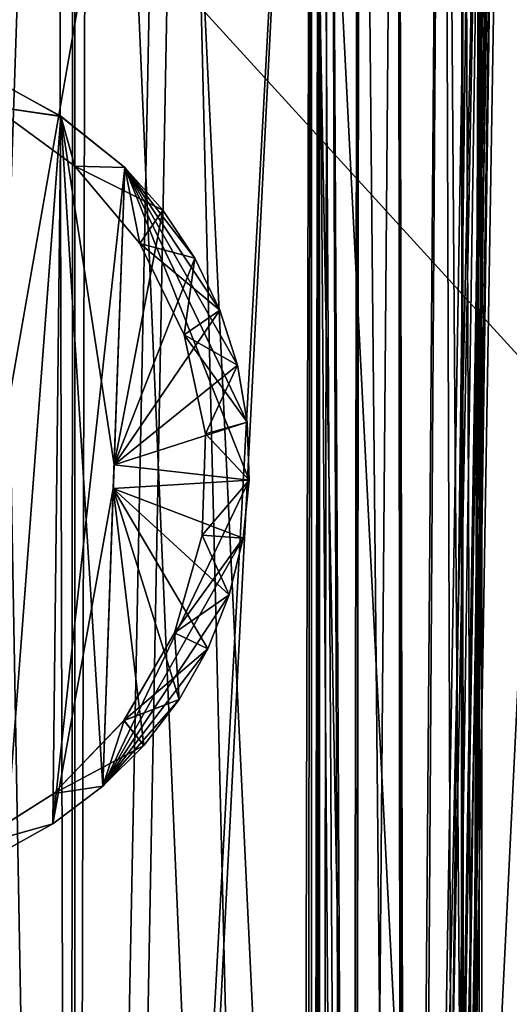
# Model space of a CAD drawing. Header units: millimetres. Extents: x -39 to 39, y -36 to 85.
# Tile 229 of 427: x -24.805 to -23.923, y 67.552 to 69.326. Entities that reach past the tile are written whole.
import ezdxf

# ---------------------------------------------------------------- set-up
doc = ezdxf.new("R2010")
doc.units = ezdxf.units.MM
doc.header["$LTSCALE"] = 65.185185
for name, color, linetype in [('4', 7, 'CONTINUOUS'), ('437', 7, 'CONTINUOUS'), ('438', 7, 'CONTINUOUS'), ('440', 7, 'CONTINUOUS'), ('441', 7, 'CONTINUOUS'), ('460', 7, 'CONTINUOUS'), ('461', 7, 'CONTINUOUS'), ('462', 7, 'CONTINUOUS'), ('471', 7, 'CONTINUOUS'), ('476', 7, 'CONTINUOUS'), ('477', 7, 'CONTINUOUS'), ('497', 7, 'CONTINUOUS'), ('498', 7, 'CONTINUOUS'), ('550', 7, 'CONTINUOUS'), ('553', 7, 'CONTINUOUS'), ('554', 7, 'CONTINUOUS'), ('6', 7, 'CONTINUOUS'), ('604', 7, 'CONTINUOUS'), ('67', 7, 'CONTINUOUS'), ('69', 7, 'CONTINUOUS'), ('702', 7, 'CONTINUOUS'), ('703', 7, 'CONTINUOUS')]:
    doc.layers.add(name, color=color, linetype=linetype)

msp = doc.modelspace()

# ---------------------------------------------------------------- linework, layer by layer
at = {"layer": '4', "color": 7, "linetype": 'CONTINUOUS'}
for points in [[(-38.75, 0, 23), (38.75, 85, 23), (-38.75, 85, 23), (-38.75, 0, 23)], [(-38.75, 0, 23), (38.75, 0, 23), (38.75, 85, 23), (-38.75, 0, 23)]]:
    msp.add_3dface(points, dxfattribs=at)
at = {"layer": '437', "linetype": 'CONTINUOUS'}
for points in [[(-23.9722, 71.4764, 8.4292), (-22.628, 62.1, 8.8554), (-23.251, 71.4856, 8.6686), (-23.9722, 71.4764, 8.4292)], [(-23.9722, 62.1, 8.4292), (-22.628, 62.1, 8.8554), (-23.9722, 71.4764, 8.4292), (-23.9722, 62.1, 8.4292)]]:
    msp.add_3dface(points, dxfattribs=at)
at = {"layer": '438', "linetype": 'CONTINUOUS'}
for points in [[(-25.0551, 71.5079, 5.4016), (-24.7054, 62.1, 6.778), (-24.8751, 71.5001, 6.1515), (-25.0551, 71.5079, 5.4016)], [(-25.0551, 62.1, 5.4016), (-24.7054, 62.1, 6.778), (-25.0551, 71.5079, 5.4016), (-25.0551, 62.1, 5.4016)], [(-24.8751, 71.5001, 6.1515), (-24.7054, 62.1, 6.778), (-24.7061, 71.4931, 6.7755), (-24.8751, 71.5001, 6.1515)], [(-24.7061, 71.4931, 6.7755), (-24.7054, 62.1, 6.778), (-24.683, 71.4922, 6.856), (-24.7061, 71.4931, 6.7755)], [(-24.7054, 62.1, 6.778), (-24.2792, 62.1, 8.1222), (-24.683, 71.4922, 6.856), (-24.7054, 62.1, 6.778)], [(-24.683, 71.4922, 6.856), (-24.2792, 62.1, 8.1222), (-24.2792, 71.4764, 8.1222), (-24.683, 71.4922, 6.856)]]:
    msp.add_3dface(points, dxfattribs=at)
at = {"layer": '440', "linetype": 'CONTINUOUS'}
for points in [[(-25.0551, 62.1, -5.4016), (-25.0551, 71.5079, -5.4016), (-24.7375, 71.4944, -6.6645), (-25.0551, 62.1, -5.4016)], [(-24.7149, 62.1, -6.7443), (-25.0551, 62.1, -5.4016), (-24.7375, 71.4944, -6.6645), (-24.7149, 62.1, -6.7443)], [(-24.708, 71.4932, -6.7689), (-24.7149, 62.1, -6.7443), (-24.7375, 71.4944, -6.6645), (-24.708, 71.4932, -6.7689)], [(-24.5301, 71.4861, -7.3642), (-24.7149, 62.1, -6.7443), (-24.708, 71.4932, -6.7689), (-24.5301, 71.4861, -7.3642)], [(-24.3029, 62.1, -8.054), (-24.7149, 62.1, -6.7443), (-24.5301, 71.4861, -7.3642), (-24.3029, 62.1, -8.054)], [(-24.2792, 71.4764, -8.1222), (-24.3029, 62.1, -8.054), (-24.5301, 71.4861, -7.3642), (-24.2792, 71.4764, -8.1222)], [(-24.2911, 62.1, -8.0881), (-24.3029, 62.1, -8.054), (-24.2792, 71.4764, -8.1222), (-24.2911, 62.1, -8.0881)], [(-24.2792, 62.1, -8.1222), (-24.2911, 62.1, -8.0881), (-24.2792, 71.4764, -8.1222), (-24.2792, 62.1, -8.1222)]]:
    msp.add_3dface(points, dxfattribs=at)
at = {"layer": '441', "linetype": 'CONTINUOUS'}
for points in [[(-23.9722, 62.1, -8.4292), (-23.2139, 71.4861, -8.6802), (-23.9381, 62.1, -8.4411), (-23.9722, 62.1, -8.4292)], [(-23.9722, 71.4764, -8.4292), (-23.2139, 71.4861, -8.6802), (-23.9722, 62.1, -8.4292), (-23.9722, 71.4764, -8.4292)], [(-23.9381, 62.1, -8.4411), (-23.2139, 71.4861, -8.6802), (-23.904, 62.1, -8.4529), (-23.9381, 62.1, -8.4411)]]:
    msp.add_3dface(points, dxfattribs=at)
at = {"layer": '460', "linetype": 'CONTINUOUS'}
for points in [[(-24.0711, 62.1, -4.8161), (-23.6714, 70.6035, -5.9177), (-24.0041, 66.1456, -4.7914), (-24.0711, 62.1, -4.8161)], [(-23.79, 62.1, -6.0541), (-23.6714, 70.6035, -5.9177), (-24.0711, 62.1, -4.8161), (-23.79, 62.1, -6.0541)], [(-23.6714, 70.6035, -5.9177), (-23.9301, 70.6035, -4.7642), (-24.0041, 66.1456, -4.7914), (-23.6714, 70.6035, -5.9177)]]:
    msp.add_3dface(points, dxfattribs=at)
at = {"layer": '461', "linetype": 'CONTINUOUS'}
for points in [[(-24.126, 62.1, 4.6684), (-24.7196, 62.1, 3.4082), (-24.2876, 70.6035, 4.0365), (-24.126, 62.1, 4.6684)], [(-24.2876, 70.6035, 4.0365), (-24.7196, 62.1, 3.4082), (-24.6365, 64.1793, 3.5206), (-24.2876, 70.6035, 4.0365)], [(-24.5211, 70.376, 3.5176), (-24.2876, 70.6035, 4.0365), (-24.6365, 64.1793, 3.5206), (-24.5211, 70.376, 3.5176)], [(-24.126, 62.1, -4.6684), (-24.2878, 70.6035, -4.0361), (-24.5211, 70.376, -3.5176), (-24.126, 62.1, -4.6684)], [(-23.9856, 70.6035, -4.615), (-24.2878, 70.6035, -4.0361), (-24.0592, 66.1456, -4.643), (-23.9856, 70.6035, -4.615)], [(-24.0592, 66.1456, -4.643), (-24.2878, 70.6035, -4.0361), (-24.126, 62.1, -4.6684), (-24.0592, 66.1456, -4.643)], [(-24.0592, 66.1455, 4.643), (-24.126, 62.1, 4.6684), (-24.2876, 70.6035, 4.0365), (-24.0592, 66.1455, 4.643)], [(-23.9856, 70.6035, 4.615), (-24.0592, 66.1455, 4.643), (-24.2876, 70.6035, 4.0365), (-23.9856, 70.6035, 4.615)], [(-24.6365, 64.1793, -3.5206), (-24.126, 62.1, -4.6684), (-24.5211, 70.376, -3.5176), (-24.6365, 64.1793, -3.5206)]]:
    msp.add_3dface(points, dxfattribs=at)
at = {"layer": '462', "linetype": 'CONTINUOUS'}
for points in [[(-24.0711, 62.1, 4.8161), (-23.7859, 70.6035, 5.4392), (-23.79, 62.1, 6.0541), (-24.0711, 62.1, 4.8161)], [(-24.0041, 66.1455, 4.7914), (-23.7859, 70.6035, 5.4392), (-24.0711, 62.1, 4.8161), (-24.0041, 66.1455, 4.7914)], [(-23.9301, 70.6035, 4.7642), (-23.7859, 70.6035, 5.4392), (-24.0041, 66.1455, 4.7914), (-23.9301, 70.6035, 4.7642)]]:
    msp.add_3dface(points, dxfattribs=at)
at = {"layer": '471', "linetype": 'CONTINUOUS'}
for points in [[(-24.2792, 62.1, -8.1222), (-24.2792, 71.4764, -8.1222), (-24.2653, 71.4731, -8.1576), (-24.2792, 62.1, -8.1222)], [(-24.2749, 62.1, -8.134), (-24.2792, 62.1, -8.1222), (-24.2653, 71.4731, -8.1576), (-24.2749, 62.1, -8.134)], [(-24.2704, 62.1, -8.1456), (-24.2749, 62.1, -8.134), (-24.2653, 71.4731, -8.1576), (-24.2704, 62.1, -8.1456)], [(-24.2671, 62.1, -8.1534), (-24.2704, 62.1, -8.1456), (-24.2653, 71.4731, -8.1576), (-24.2671, 62.1, -8.1534)], [(-24.2637, 62.1, -8.1611), (-24.2671, 62.1, -8.1534), (-24.2653, 71.4731, -8.1576), (-24.2637, 62.1, -8.1611)], [(-24.2486, 71.4647, -8.192), (-24.2637, 62.1, -8.1611), (-24.2653, 71.4731, -8.1576), (-24.2486, 71.4647, -8.192)], [(-24.0076, 71.473, -8.4153), (-24.0111, 62.1, -8.4137), (-24.042, 71.4647, -8.3986), (-24.0076, 71.473, -8.4153)], [(-24.0034, 62.1, -8.4171), (-24.0111, 62.1, -8.4137), (-24.0076, 71.473, -8.4153), (-24.0034, 62.1, -8.4171)], [(-23.9722, 71.4764, -8.4292), (-24.0034, 62.1, -8.4171), (-24.0076, 71.473, -8.4153), (-23.9722, 71.4764, -8.4292)], [(-24.0034, 62.1, -8.4171), (-23.9722, 71.4764, -8.4292), (-23.9956, 62.1, -8.4204), (-24.0034, 62.1, -8.4171)], [(-23.9956, 62.1, -8.4204), (-23.9722, 71.4764, -8.4292), (-23.984, 62.1, -8.4249), (-23.9956, 62.1, -8.4204)], [(-23.9722, 71.4764, -8.4292), (-23.9722, 62.1, -8.4292), (-23.984, 62.1, -8.4249), (-23.9722, 71.4764, -8.4292)], [(-24.2011, 62.1, -8.2652), (-24.2637, 62.1, -8.1611), (-24.2486, 71.4647, -8.192), (-24.2011, 62.1, -8.2652)], [(-24.1941, 71.4461, -8.2739), (-24.2011, 62.1, -8.2652), (-24.2486, 71.4647, -8.192), (-24.1941, 71.4461, -8.2739)], [(-24.042, 71.4647, -8.3986), (-24.1152, 62.1, -8.3511), (-24.1239, 71.4461, -8.3441), (-24.042, 71.4647, -8.3986)], [(-24.0111, 62.1, -8.4137), (-24.1152, 62.1, -8.3511), (-24.042, 71.4647, -8.3986), (-24.0111, 62.1, -8.4137)], [(-24.1931, 71.4459, -8.2752), (-24.2011, 62.1, -8.2652), (-24.1941, 71.4461, -8.2739), (-24.1931, 71.4459, -8.2752)], [(-24.1239, 71.4461, -8.3441), (-24.2011, 62.1, -8.2652), (-24.1931, 71.4459, -8.2752), (-24.1239, 71.4461, -8.3441)], [(-24.1152, 62.1, -8.3511), (-24.2011, 62.1, -8.2652), (-24.1239, 71.4461, -8.3441), (-24.1152, 62.1, -8.3511)]]:
    msp.add_3dface(points, dxfattribs=at)
at = {"layer": '476', "linetype": 'CONTINUOUS'}
for points in [[(-24.0711, 62.1, -4.8161), (-23.9409, 70.6035, -4.7205), (-24.0927, 62.1, -4.7401), (-24.0711, 62.1, -4.8161)], [(-23.9856, 70.6035, -4.615), (-24.0592, 66.1456, -4.643), (-24.0927, 62.1, -4.7401), (-23.9856, 70.6035, -4.615)], [(-23.9535, 70.6035, -4.6832), (-23.9856, 70.6035, -4.615), (-24.0927, 62.1, -4.7401), (-23.9535, 70.6035, -4.6832)], [(-23.9409, 70.6035, -4.7205), (-23.9535, 70.6035, -4.6832), (-24.0927, 62.1, -4.7401), (-23.9409, 70.6035, -4.7205)], [(-24.0711, 62.1, -4.8161), (-24.0041, 66.1456, -4.7914), (-23.9409, 70.6035, -4.7205), (-24.0711, 62.1, -4.8161)], [(-24.0041, 66.1456, -4.7914), (-23.9301, 70.6035, -4.7642), (-23.9409, 70.6035, -4.7205), (-24.0041, 66.1456, -4.7914)]]:
    msp.add_3dface(points, dxfattribs=at)
at = {"layer": '477', "linetype": 'CONTINUOUS'}
for points in [[(-24.126, 62.1, 4.6684), (-23.9652, 70.6035, 4.6551), (-24.0927, 62.1, 4.7401), (-24.126, 62.1, 4.6684)], [(-24.126, 62.1, 4.6684), (-24.0592, 66.1455, 4.643), (-23.9652, 70.6035, 4.6551), (-24.126, 62.1, 4.6684)], [(-23.9504, 70.6035, 4.6916), (-24.0711, 62.1, 4.8161), (-24.0927, 62.1, 4.7401), (-23.9504, 70.6035, 4.6916)], [(-23.9652, 70.6035, 4.6551), (-23.9504, 70.6035, 4.6916), (-24.0927, 62.1, 4.7401), (-23.9652, 70.6035, 4.6551)], [(-24.0041, 66.1455, 4.7914), (-24.0711, 62.1, 4.8161), (-23.9504, 70.6035, 4.6916), (-24.0041, 66.1455, 4.7914)], [(-24.0592, 66.1455, 4.643), (-23.9856, 70.6035, 4.615), (-23.9652, 70.6035, 4.6551), (-24.0592, 66.1455, 4.643)], [(-23.9301, 70.6035, 4.7642), (-24.0041, 66.1455, 4.7914), (-23.9504, 70.6035, 4.6916), (-23.9301, 70.6035, 4.7642)]]:
    msp.add_3dface(points, dxfattribs=at)
at = {"layer": '497', "linetype": 'CONTINUOUS'}
for points in [[(-25.6107, 64.1538, -3.5461), (-24.5211, 70.376, -3.5176), (-25.0143, 70.4482, -3.5305), (-25.6107, 64.1538, -3.5461)], [(-24.6365, 64.1793, -3.5206), (-24.5211, 70.376, -3.5176), (-25.6107, 64.1538, -3.5461), (-24.6365, 64.1793, -3.5206)]]:
    msp.add_3dface(points, dxfattribs=at)
at = {"layer": '498', "linetype": 'CONTINUOUS'}
for points in [[(-25.6107, 70.5361, 3.5461), (-24.6365, 64.1793, 3.5206), (-25.6107, 64.1538, 3.5461), (-25.6107, 70.5361, 3.5461)], [(-24.6365, 64.1793, 3.5206), (-25.6107, 70.5361, 3.5461), (-25.0176, 70.4487, 3.5306), (-24.6365, 64.1793, 3.5206)], [(-24.5211, 70.376, 3.5176), (-24.6365, 64.1793, 3.5206), (-25.0176, 70.4487, 3.5306), (-24.5211, 70.376, 3.5176)]]:
    msp.add_3dface(points, dxfattribs=at)
at = {"layer": '550', "linetype": 'CONTINUOUS'}
for points in [[(-24.7312, 69.1519, 1.4353), (-24.8532, 69.1695, 0.6502), (-24.8374, 69.2103, 1.5068), (-24.7312, 69.1519, 1.4353)], [(-24.8368, 69.21, -1.5063), (-24.8532, 69.1695, -0.6489), (-24.7311, 69.1517, -1.4352), (-24.8368, 69.21, -1.5063)], [(-24.7058, 69.0622, -0.6383), (-24.8532, 69.1695, -0.6489), (-24.7057, 69.0622, 0.6396), (-24.7058, 69.0622, -0.6383)], [(-24.8532, 69.1695, -0.6489), (-24.7058, 69.0622, -0.6383), (-24.7311, 69.1517, -1.4352), (-24.8532, 69.1695, -0.6489)], [(-24.7057, 69.0622, 0.6396), (-24.8532, 69.1695, 0.6502), (-24.7312, 69.1519, 1.4353), (-24.7057, 69.0622, 0.6396)], [(-24.7057, 69.0622, 0.6396), (-24.8532, 69.1695, -0.6489), (-24.8532, 69.1695, 0.6502), (-24.7057, 69.0622, 0.6396)], [(-24.616, 69.0593, 1.391), (-24.7057, 69.0622, 0.6396), (-24.7312, 69.1519, 1.4353), (-24.616, 69.0593, 1.391)], [(-24.7311, 69.1517, -1.4352), (-24.7058, 69.0622, -0.6383), (-24.616, 69.0593, -1.391), (-24.7311, 69.1517, -1.4352)], [(-24.7058, 69.0622, -0.6383), (-24.5886, 68.9224, -0.6298), (-24.616, 69.0593, -1.391), (-24.7058, 69.0622, -0.6383)], [(-24.5885, 68.9224, 0.6311), (-24.7058, 69.0622, -0.6383), (-24.7057, 69.0622, 0.6396), (-24.5885, 68.9224, 0.6311)], [(-24.5886, 68.9224, -0.6298), (-24.7058, 69.0622, -0.6383), (-24.5885, 68.9224, 0.6311), (-24.5886, 68.9224, -0.6298)], [(-24.5885, 68.9224, 0.6311), (-24.7057, 69.0622, 0.6396), (-24.5472, 68.9824, 1.3721), (-24.5885, 68.9224, 0.6311)], [(-24.5472, 68.9824, 1.3721), (-24.7057, 69.0622, 0.6396), (-24.616, 69.0593, 1.391), (-24.5472, 68.9824, 1.3721)], [(-24.616, 69.0593, -1.391), (-24.5886, 68.9224, -0.6298), (-24.5472, 68.9824, -1.3721), (-24.616, 69.0593, -1.391)], [(-24.5472, 68.9824, -1.3721), (-24.5886, 68.9224, -0.6298), (-24.4896, 68.8964, -1.3543), (-24.5472, 68.9824, -1.3721)], [(-24.4896, 68.8964, 1.3543), (-24.5885, 68.9224, 0.6311), (-24.5472, 68.9824, 1.3721), (-24.4896, 68.8964, 1.3543)], [(-24.5086, 68.7583, -0.6241), (-24.5886, 68.9224, -0.6298), (-24.5085, 68.7583, 0.6253), (-24.5086, 68.7583, -0.6241)], [(-24.5886, 68.9224, -0.6298), (-24.5086, 68.7583, -0.6241), (-24.4896, 68.8964, -1.3543), (-24.5886, 68.9224, -0.6298)], [(-24.5085, 68.7583, 0.6253), (-24.5886, 68.9224, -0.6298), (-24.5885, 68.9224, 0.6311), (-24.5085, 68.7583, 0.6253)], [(-24.5085, 68.7583, 0.6253), (-24.5885, 68.9224, 0.6311), (-24.4445, 68.8028, 1.338), (-24.5085, 68.7583, 0.6253)], [(-24.4445, 68.8028, 1.338), (-24.5885, 68.9224, 0.6311), (-24.4896, 68.8964, 1.3543), (-24.4445, 68.8028, 1.338)], [(-24.4896, 68.8964, -1.3543), (-24.5086, 68.7583, -0.6241), (-24.4445, 68.8028, -1.338), (-24.4896, 68.8964, -1.3543)], [(-24.4445, 68.8028, -1.338), (-24.5086, 68.7583, -0.6241), (-24.4128, 68.7036, -1.3236), (-24.4445, 68.8028, -1.338)], [(-24.4128, 68.7036, 1.3236), (-24.5085, 68.7583, 0.6253), (-24.4445, 68.8028, 1.338), (-24.4128, 68.7036, 1.3236)], [(-24.4704, 68.5797, 0.6226), (-24.5086, 68.7583, -0.6241), (-24.5085, 68.7583, 0.6253), (-24.4704, 68.5797, 0.6226)], [(-24.4705, 68.5797, -0.6213), (-24.5086, 68.7583, -0.6241), (-24.4704, 68.5797, 0.6226), (-24.4705, 68.5797, -0.6213)], [(-24.5086, 68.7583, -0.6241), (-24.4705, 68.5797, -0.6213), (-24.4128, 68.7036, -1.3236), (-24.5086, 68.7583, -0.6241)], [(-24.4704, 68.5797, 0.6226), (-24.5085, 68.7583, 0.6253), (-24.395, 68.6006, 1.3113), (-24.4704, 68.5797, 0.6226)], [(-24.395, 68.6006, 1.3113), (-24.5085, 68.7583, 0.6253), (-24.4128, 68.7036, 1.3236), (-24.395, 68.6006, 1.3113)], [(-24.4128, 68.7036, -1.3236), (-24.4705, 68.5797, -0.6213), (-24.395, 68.6006, -1.3113), (-24.4128, 68.7036, -1.3236)], [(-24.395, 68.6006, -1.3113), (-24.4705, 68.5797, -0.6213), (-24.3915, 68.496, -1.3014), (-24.395, 68.6006, -1.3113)], [(-24.3915, 68.496, 1.3014), (-24.4704, 68.5797, 0.6226), (-24.395, 68.6006, 1.3113), (-24.3915, 68.496, 1.3014)], [(-24.4705, 68.5797, -0.6213), (-24.4766, 68.3972, -0.6218), (-24.3915, 68.496, -1.3014), (-24.4705, 68.5797, -0.6213)], [(-24.4766, 68.3972, -0.6218), (-24.4705, 68.5797, -0.6213), (-24.4765, 68.3972, 0.623), (-24.4766, 68.3972, -0.6218)], [(-24.4765, 68.3972, 0.623), (-24.4705, 68.5797, -0.6213), (-24.4704, 68.5797, 0.6226), (-24.4765, 68.3972, 0.623)], [(-24.4765, 68.3972, 0.623), (-24.4704, 68.5797, 0.6226), (-24.3915, 68.496, 1.3014), (-24.4765, 68.3972, 0.623)], [(-24.3915, 68.496, -1.3014), (-24.4766, 68.3972, -0.6218), (-24.4025, 68.3917, -1.2941), (-24.3915, 68.496, -1.3014)], [(-24.4025, 68.3917, 1.2941), (-24.4765, 68.3972, 0.623), (-24.3915, 68.496, 1.3014), (-24.4025, 68.3917, 1.2941)], [(-24.4766, 68.3972, -0.6218), (-24.5265, 68.2215, -0.6254), (-24.4025, 68.3917, -1.2941), (-24.4766, 68.3972, -0.6218)], [(-24.5265, 68.2215, -0.6254), (-24.4766, 68.3972, -0.6218), (-24.5264, 68.2215, 0.6266), (-24.5265, 68.2215, -0.6254)], [(-24.4025, 68.3917, -1.2941), (-24.5265, 68.2215, -0.6254), (-24.4276, 68.2899, -1.2895), (-24.4025, 68.3917, -1.2941)], [(-24.5264, 68.2215, 0.6266), (-24.4766, 68.3972, -0.6218), (-24.4765, 68.3972, 0.623), (-24.5264, 68.2215, 0.6266)], [(-24.5264, 68.2215, 0.6266), (-24.4765, 68.3972, 0.623), (-24.4276, 68.2899, 1.2895), (-24.5264, 68.2215, 0.6266)], [(-24.4276, 68.2899, 1.2895), (-24.4765, 68.3972, 0.623), (-24.4025, 68.3917, 1.2941), (-24.4276, 68.2899, 1.2895)], [(-24.4276, 68.2899, -1.2895), (-24.5265, 68.2215, -0.6254), (-24.4663, 68.1925, -1.2876), (-24.4276, 68.2899, -1.2895)], [(-24.4663, 68.1925, 1.2876), (-24.5264, 68.2215, 0.6266), (-24.4276, 68.2899, 1.2895), (-24.4663, 68.1925, 1.2876)], [(-24.5265, 68.2215, -0.6254), (-24.6173, 68.0632, -0.6319), (-24.4663, 68.1925, -1.2876), (-24.5265, 68.2215, -0.6254)], [(-24.6173, 68.0632, -0.6319), (-24.5265, 68.2215, -0.6254), (-24.6172, 68.0632, 0.6332), (-24.6173, 68.0632, -0.6319)], [(-24.6172, 68.0632, 0.6332), (-24.5265, 68.2215, -0.6254), (-24.5264, 68.2215, 0.6266), (-24.6172, 68.0632, 0.6332)], [(-24.6172, 68.0632, 0.6332), (-24.5264, 68.2215, 0.6266), (-24.5179, 68.1014, 1.2886), (-24.6172, 68.0632, 0.6332)], [(-24.5179, 68.1014, 1.2886), (-24.5264, 68.2215, 0.6266), (-24.4663, 68.1925, 1.2876), (-24.5179, 68.1014, 1.2886)], [(-24.4663, 68.1925, -1.2876), (-24.6173, 68.0632, -0.6319), (-24.5179, 68.1014, -1.2886), (-24.4663, 68.1925, -1.2876)], [(-24.5179, 68.1014, -1.2886), (-24.6173, 68.0632, -0.6319), (-24.5813, 68.0184, -1.2925), (-24.5179, 68.1014, -1.2886)], [(-24.5813, 68.0184, 1.2925), (-24.6172, 68.0632, 0.6332), (-24.5179, 68.1014, 1.2886), (-24.5813, 68.0184, 1.2925)], [(-24.6173, 68.0632, -0.6319), (-24.7436, 67.9315, -0.641), (-24.5813, 68.0184, -1.2925), (-24.6173, 68.0632, -0.6319)], [(-24.7436, 67.9315, -0.641), (-24.6173, 68.0632, -0.6319), (-24.7435, 67.9315, 0.6423), (-24.7436, 67.9315, -0.641)], [(-24.7435, 67.9315, 0.6423), (-24.6173, 68.0632, -0.6319), (-24.6172, 68.0632, 0.6332), (-24.7435, 67.9315, 0.6423)], [(-24.7435, 67.9315, 0.6423), (-24.6172, 68.0632, 0.6332), (-24.6553, 67.945, 1.299), (-24.7435, 67.9315, 0.6423)], [(-24.6553, 67.945, 1.299), (-24.6172, 68.0632, 0.6332), (-24.5813, 68.0184, 1.2925), (-24.6553, 67.945, 1.299)], [(-24.5813, 68.0184, -1.2925), (-24.7436, 67.9315, -0.641), (-24.6553, 67.945, -1.299), (-24.5813, 68.0184, -1.2925)], [(-24.6553, 67.945, -1.299), (-24.7436, 67.9315, -0.641), (-24.7457, 67.8772, -1.3174), (-24.6553, 67.945, -1.299)], [(-24.7457, 67.8772, 1.3174), (-24.7435, 67.9315, 0.6423), (-24.6553, 67.945, 1.299), (-24.7457, 67.8772, 1.3174)], [(-24.7436, 67.9315, -0.641), (-24.8978, 67.8344, -0.6521), (-24.7457, 67.8772, -1.3174), (-24.7436, 67.9315, -0.641)], [(-24.8978, 67.8344, -0.6521), (-24.7436, 67.9315, -0.641), (-24.8977, 67.8344, 0.6534), (-24.8978, 67.8344, -0.6521)], [(-24.8977, 67.8344, 0.6534), (-24.7436, 67.9315, -0.641), (-24.7435, 67.9315, 0.6423), (-24.8977, 67.8344, 0.6534)], [(-24.8977, 67.8344, 0.6534), (-24.7435, 67.9315, 0.6423), (-24.7457, 67.8772, 1.3174), (-24.8977, 67.8344, 0.6534)], [(-24.7457, 67.8772, -1.3174), (-24.8978, 67.8344, -0.6521), (-24.8308, 67.8294, -1.3539), (-24.7457, 67.8772, -1.3174)], [(-24.8307, 67.8294, 1.3538), (-24.8977, 67.8344, 0.6534), (-24.7457, 67.8772, 1.3174), (-24.8307, 67.8294, 1.3538)]]:
    msp.add_3dface(points, dxfattribs=at)
at = {"layer": '553', "linetype": 'CONTINUOUS'}
for points in [[(-24.5472, 68.9824, 1.3721), (-24.616, 69.0593, 1.391), (-24.635, 68.5237, 1.3468), (-24.5472, 68.9824, 1.3721)], [(-24.4896, 68.8964, 1.3543), (-24.5472, 68.9824, 1.3721), (-24.635, 68.5237, 1.3468), (-24.4896, 68.8964, 1.3543)], [(-24.4445, 68.8028, 1.338), (-24.4896, 68.8964, 1.3543), (-24.635, 68.5237, 1.3468), (-24.4445, 68.8028, 1.338)], [(-24.4128, 68.7036, 1.3236), (-24.4445, 68.8028, 1.338), (-24.635, 68.5237, 1.3468), (-24.4128, 68.7036, 1.3236)], [(-24.395, 68.6006, 1.3113), (-24.4128, 68.7036, 1.3236), (-24.635, 68.5237, 1.3468), (-24.395, 68.6006, 1.3113)], [(-24.3915, 68.496, 1.3014), (-24.395, 68.6006, 1.3113), (-24.635, 68.5237, 1.3468), (-24.3915, 68.496, 1.3014)], [(-24.6553, 67.945, 1.299), (-24.3915, 68.496, 1.3014), (-24.635, 68.5237, 1.3468), (-24.6553, 67.945, 1.299)], [(-24.6553, 67.945, 1.299), (-24.4025, 68.3917, 1.2941), (-24.3915, 68.496, 1.3014), (-24.6553, 67.945, 1.299)], [(-24.6553, 67.945, 1.299), (-24.4276, 68.2899, 1.2895), (-24.4025, 68.3917, 1.2941), (-24.6553, 67.945, 1.299)], [(-24.6553, 67.945, 1.299), (-24.4663, 68.1925, 1.2876), (-24.4276, 68.2899, 1.2895), (-24.6553, 67.945, 1.299)], [(-24.6553, 67.945, 1.299), (-24.5179, 68.1014, 1.2886), (-24.4663, 68.1925, 1.2876), (-24.6553, 67.945, 1.299)], [(-24.6553, 67.945, 1.299), (-24.5813, 68.0184, 1.2925), (-24.5179, 68.1014, 1.2886), (-24.6553, 67.945, 1.299)]]:
    msp.add_3dface(points, dxfattribs=at)
at = {"layer": '554', "linetype": 'CONTINUOUS'}
for points in [[(-24.616, 69.0593, -1.391), (-24.3915, 68.496, -1.3014), (-24.6365, 68.4811, -1.3433), (-24.616, 69.0593, -1.391)], [(-24.616, 69.0593, -1.391), (-24.5472, 68.9824, -1.3721), (-24.4896, 68.8964, -1.3543), (-24.616, 69.0593, -1.391)], [(-24.616, 69.0593, -1.391), (-24.4896, 68.8964, -1.3543), (-24.4445, 68.8028, -1.338), (-24.616, 69.0593, -1.391)], [(-24.616, 69.0593, -1.391), (-24.4445, 68.8028, -1.338), (-24.4128, 68.7036, -1.3236), (-24.616, 69.0593, -1.391)], [(-24.616, 69.0593, -1.391), (-24.4128, 68.7036, -1.3236), (-24.395, 68.6006, -1.3113), (-24.616, 69.0593, -1.391)], [(-24.616, 69.0593, -1.391), (-24.395, 68.6006, -1.3113), (-24.3915, 68.496, -1.3014), (-24.616, 69.0593, -1.391)], [(-24.3915, 68.496, -1.3014), (-24.4025, 68.3917, -1.2941), (-24.6365, 68.4811, -1.3433), (-24.3915, 68.496, -1.3014)], [(-24.5813, 68.0184, -1.2925), (-24.6553, 67.945, -1.299), (-24.6365, 68.4811, -1.3433), (-24.5813, 68.0184, -1.2925)], [(-24.5179, 68.1014, -1.2886), (-24.5813, 68.0184, -1.2925), (-24.6365, 68.4811, -1.3433), (-24.5179, 68.1014, -1.2886)], [(-24.4663, 68.1925, -1.2876), (-24.5179, 68.1014, -1.2886), (-24.6365, 68.4811, -1.3433), (-24.4663, 68.1925, -1.2876)], [(-24.4276, 68.2899, -1.2895), (-24.4663, 68.1925, -1.2876), (-24.6365, 68.4811, -1.3433), (-24.4276, 68.2899, -1.2895)], [(-24.4025, 68.3917, -1.2941), (-24.4276, 68.2899, -1.2895), (-24.6365, 68.4811, -1.3433), (-24.4025, 68.3917, -1.2941)]]:
    msp.add_3dface(points, dxfattribs=at)
at = {"layer": '6', "color": 7, "linetype": 'CONTINUOUS'}
for points in [[(38.75, 0, -23), (-38.75, 85, -23), (38.75, 85, -23), (38.75, 0, -23)], [(38.75, 0, -23), (-38.75, 0, -23), (-38.75, 85, -23), (38.75, 0, -23)]]:
    msp.add_3dface(points, dxfattribs=at)
at = {"layer": '604', "linetype": 'CONTINUOUS'}
for points in [[(-24.2792, 71.4764, 8.1222), (-24.2095, 62.1, 8.2541), (-24.2653, 71.4731, 8.1575), (-24.2792, 71.4764, 8.1222)], [(-24.2792, 71.4764, 8.1222), (-24.2792, 62.1, 8.1222), (-24.2095, 62.1, 8.2541), (-24.2792, 71.4764, 8.1222)], [(-24.2653, 71.4731, 8.1575), (-24.2095, 62.1, 8.2541), (-24.2486, 71.4647, 8.192), (-24.2653, 71.4731, 8.1575)], [(-24.042, 71.4647, 8.3986), (-23.9722, 62.1, 8.4292), (-24.008, 71.473, 8.4151), (-24.042, 71.4647, 8.3986)], [(-23.9722, 62.1, 8.4292), (-23.9722, 71.4764, 8.4292), (-24.008, 71.473, 8.4151), (-23.9722, 62.1, 8.4292)], [(-24.2486, 71.4647, 8.192), (-24.2095, 62.1, 8.2541), (-24.1949, 71.4462, 8.2729), (-24.2486, 71.4647, 8.192)], [(-24.1239, 71.4461, 8.3441), (-24.1041, 62.1, 8.3595), (-24.042, 71.4647, 8.3986), (-24.1239, 71.4461, 8.3441)], [(-24.1041, 62.1, 8.3595), (-23.9722, 62.1, 8.4292), (-24.042, 71.4647, 8.3986), (-24.1041, 62.1, 8.3595)], [(-24.2095, 62.1, 8.2541), (-24.1041, 62.1, 8.3595), (-24.1949, 71.4462, 8.2729), (-24.2095, 62.1, 8.2541)], [(-24.1949, 71.4462, 8.2729), (-24.1041, 62.1, 8.3595), (-24.1267, 71.4457, 8.3418), (-24.1949, 71.4462, 8.2729)], [(-24.1267, 71.4457, 8.3418), (-24.1041, 62.1, 8.3595), (-24.1239, 71.4461, 8.3441), (-24.1267, 71.4457, 8.3418)]]:
    msp.add_3dface(points, dxfattribs=at)
at = {"layer": '67', "color": 7, "linetype": 'CONTINUOUS'}
for points in [[(-37.1425, 80.4, 20.8925), (37.1425, 80.4, 20.8925), (-36.9482, 21.7676, 20.8925), (-37.1425, 80.4, 20.8925)], [(-36.9482, 21.7676, 20.8925), (37.1425, 80.4, 20.8925), (-36.86, 21.8107, 20.8925), (-36.9482, 21.7676, 20.8925)], [(-36.86, 21.8107, 20.8925), (37.1425, 80.4, 20.8925), (-36.7629, 21.8255, 20.8925), (-36.86, 21.8107, 20.8925)], [(-36.7629, 21.8255, 20.8925), (37.1425, 80.4, 20.8925), (36.7629, 21.8255, 20.8925), (-36.7629, 21.8255, 20.8925)]]:
    msp.add_3dface(points, dxfattribs=at)
at = {"layer": '69', "color": 7, "linetype": 'CONTINUOUS'}
for points in [[(37.1425, 80.4, -20.8925), (-37.1425, 80.4, -20.8925), (36.9482, 21.7676, -20.8925), (37.1425, 80.4, -20.8925)], [(36.7629, 21.8255, -20.8925), (-37.1425, 80.4, -20.8925), (-36.7629, 21.8255, -20.8925), (36.7629, 21.8255, -20.8925)], [(36.86, 21.8107, -20.8925), (-37.1425, 80.4, -20.8925), (36.7629, 21.8255, -20.8925), (36.86, 21.8107, -20.8925)], [(36.9482, 21.7676, -20.8925), (-37.1425, 80.4, -20.8925), (36.86, 21.8107, -20.8925), (36.9482, 21.7676, -20.8925)]]:
    msp.add_3dface(points, dxfattribs=at)
at = {"layer": '702', "linetype": 'CONTINUOUS'}
for points in [[(-24.8368, 69.21, -1.5063), (-24.7311, 69.1517, -1.4352), (-24.8308, 67.8294, -1.3539), (-24.8368, 69.21, -1.5063)], [(-24.7311, 69.1517, -1.4352), (-24.7457, 67.8772, -1.3174), (-24.8308, 67.8294, -1.3539), (-24.7311, 69.1517, -1.4352)], [(-24.7311, 69.1517, -1.4352), (-24.616, 69.0593, -1.391), (-24.7457, 67.8772, -1.3174), (-24.7311, 69.1517, -1.4352)], [(-24.7457, 67.8772, -1.3174), (-24.616, 69.0593, -1.391), (-24.6365, 68.4811, -1.3433), (-24.7457, 67.8772, -1.3174)], [(-24.6553, 67.945, -1.299), (-24.7457, 67.8772, -1.3174), (-24.6365, 68.4811, -1.3433), (-24.6553, 67.945, -1.299)]]:
    msp.add_3dface(points, dxfattribs=at)
at = {"layer": '703', "linetype": 'CONTINUOUS'}
for points in [[(-24.8307, 67.8294, 1.3538), (-24.7312, 69.1519, 1.4353), (-24.8374, 69.2103, 1.5068), (-24.8307, 67.8294, 1.3538)], [(-24.8307, 67.8294, 1.3538), (-24.7457, 67.8772, 1.3174), (-24.7312, 69.1519, 1.4353), (-24.8307, 67.8294, 1.3538)], [(-24.7457, 67.8772, 1.3174), (-24.6553, 67.945, 1.299), (-24.7312, 69.1519, 1.4353), (-24.7457, 67.8772, 1.3174)], [(-24.7312, 69.1519, 1.4353), (-24.6553, 67.945, 1.299), (-24.635, 68.5237, 1.3468), (-24.7312, 69.1519, 1.4353)], [(-24.616, 69.0593, 1.391), (-24.7312, 69.1519, 1.4353), (-24.635, 68.5237, 1.3468), (-24.616, 69.0593, 1.391)]]:
    msp.add_3dface(points, dxfattribs=at)

doc.saveas('drawing.dxf')
